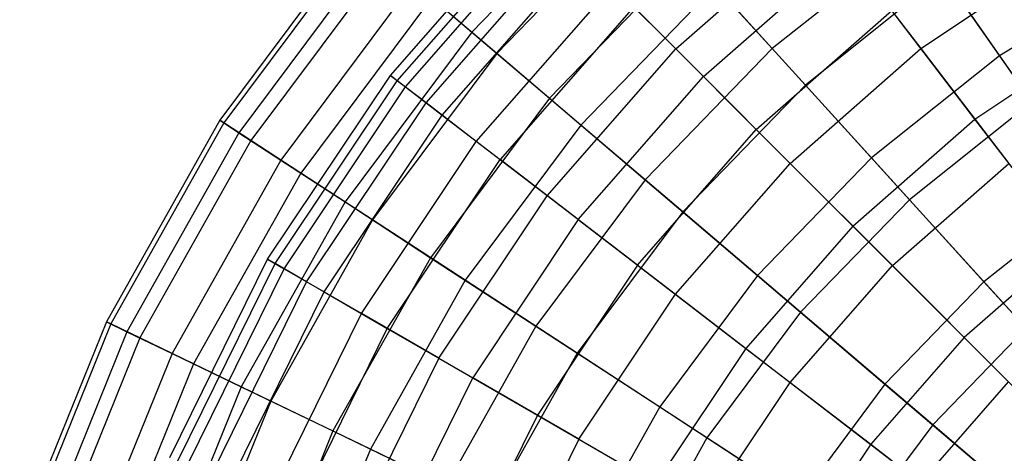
# Model space of a CAD drawing. Extents: x 0.2 to 40.1, y -6.7 to 6.7.
# Tile 275 of 516: x 21.992 to 23.281, y -2.554 to -1.987. Entities that reach past the tile are written whole.
import ezdxf

# ---------------------------------------------------------------- set-up
doc = ezdxf.new("R2010")
doc.units = 0
doc.header["$MEASUREMENT"] = 0
doc.layers.get('0').update_dxf_attribs({"color": 13, "linetype": 'CONTINUOUS'})

# ---------------------------------------------------------------- blocks, each defined once
blk = doc.blocks.new('SNOWBALL_XIV_PM3_STL')
at = {"color": 0}
for p, q in [((22.777, -1.8039, 10.8421), (22.584, -2.0031, 10.8421)), ((22.777, -1.8039, 10.8421), (22.584, -2.0031, 10.8421)), ((22.4774, -2.0598, 9.84), (22.6682, -1.8423, 9.84)), ((22.4774, -2.0598, 9.84), (22.6682, -1.8423, 9.84)), ((22.8059, -1.8358, 8.857), (22.6168, -2.0311, 8.857)), ((22.8059, -1.8358, 8.857), (22.6168, -2.0311, 8.857)), ((22.4865, -2.0668, 10.1299), (22.6763, -1.8504, 10.1299)), ((22.4865, -2.0668, 10.1299), (22.6763, -1.8504, 10.1299)), ((22.4971, -2.0749, 9.5508), (22.6857, -1.8598, 9.5508)), ((22.4971, -2.0749, 9.5508), (22.6857, -1.8598, 9.5508)), ((22.8511, -2.0252, 10.96), (23.0432, -1.8568, 10.96)), ((22.8511, -2.0252, 10.96), (23.0432, -1.8568, 10.96)), ((22.4349, -1.8762, 9.9912), (22.254, -2.1186, 9.9912)), ((22.4349, -1.8762, 9.9912), (22.254, -2.1186, 9.9912)), ((22.4397, -1.8803, 9.6987), (22.2593, -2.1221, 9.6987)), ((22.4397, -1.8803, 9.6987), (22.2593, -2.1221, 9.6987)), ((23.1644, -1.8756, 11.3442), (22.9775, -2.0247, 11.3442)), ((23.1644, -1.8756, 11.3442), (22.9775, -2.0247, 11.3442)), ((23.1644, -1.8756, 11.3442), (23.275, -2.0341, 11.5638)), ((23.1644, -1.8756, 11.3442), (23.275, -2.0341, 11.5638)), ((22.5242, -2.0957, 10.4162), (22.7099, -1.884, 10.4162)), ((22.5242, -2.0957, 10.4162), (22.7099, -1.884, 10.4162)), ((22.4576, -1.8956, 10.2822), (22.279, -2.1349, 10.2822)), ((22.4576, -1.8956, 10.2822), (22.279, -2.1349, 10.2822)), ((22.4721, -1.9078, 9.4092), (22.2949, -2.1452, 9.4092)), ((22.4721, -1.9078, 9.4092), (22.2949, -2.1452, 9.4092)), ((22.5452, -2.1118, 9.267), (22.7286, -1.9027, 9.267)), ((22.5452, -2.1118, 9.267), (22.7286, -1.9027, 9.267)), ((22.8667, -1.9028, 11.1024), (22.6857, -2.0897, 11.1024)), ((22.8667, -1.9028, 11.1024), (22.6857, -2.0897, 11.1024)), ((22.8667, -1.9028, 11.1024), (22.9775, -2.0247, 11.3442)), ((22.8667, -1.9028, 11.1024), (22.9775, -2.0247, 11.3442)), ((22.8874, -2.0615, 8.733), (23.0744, -1.8974, 8.733)), ((22.8874, -2.0615, 8.733), (23.0744, -1.8974, 8.733)), ((23.0744, -1.8974, 8.733), (23.1721, -2.0247, 8.4912)), ((23.0744, -1.8974, 8.733), (23.1721, -2.0247, 8.4912)), ((23.1721, -2.0247, 8.4912), (23.3614, -1.8981, 8.4912)), ((23.1721, -2.0247, 8.4912), (23.3614, -1.8981, 8.4912)), ((23.2014, -1.9285, 8.3683), (23.0209, -2.0725, 8.3683)), ((23.2014, -1.9285, 8.3683), (23.0209, -2.0725, 8.3683)), ((23.3173, -2.0947, 8.1573), (23.2014, -1.9285, 8.3683)), ((23.3173, -2.0947, 8.1573), (23.2014, -1.9285, 8.3683)), ((23.4584, -1.923, 11.5638), (23.275, -2.0341, 11.5638)), ((23.4584, -1.923, 11.5638), (23.275, -2.0341, 11.5638)), ((22.5076, -1.9381, 10.5673), (22.334, -2.1707, 10.5673)), ((22.5076, -1.9381, 10.5673), (22.334, -2.1707, 10.5673)), ((22.5076, -1.9381, 10.5673), (22.584, -2.0031, 10.8421)), ((22.5076, -1.9381, 10.5673), (22.584, -2.0031, 10.8421)), ((22.5899, -2.1461, 10.6943), (22.7685, -1.9426, 10.6943)), ((22.5899, -2.1461, 10.6943), (22.7685, -1.9426, 10.6943)), ((22.9032, -1.9429, 8.6028), (22.727, -2.1249, 8.6028)), ((22.9032, -1.9429, 8.6028), (22.727, -2.1249, 8.6028)), ((22.8511, -2.0252, 10.96), (22.7685, -1.9426, 10.6943)), ((22.8511, -2.0252, 10.96), (22.7685, -1.9426, 10.6943)), ((23.0209, -2.0725, 8.3683), (22.9032, -1.9429, 8.6028)), ((23.0209, -2.0725, 8.3683), (22.9032, -1.9429, 8.6028)), ((22.5314, -1.9583, 9.1272), (22.3602, -2.1877, 9.1272)), ((22.5314, -1.9583, 9.1272), (22.3602, -2.1877, 9.1272)), ((22.6168, -2.0311, 8.857), (22.5314, -1.9583, 9.1272)), ((22.6168, -2.0311, 8.857), (22.5314, -1.9583, 9.1272)), ((22.7962, -1.9703, 8.993), (22.621, -2.17, 8.993)), ((22.7962, -1.9703, 8.993), (22.621, -2.17, 8.993)), ((22.7962, -1.9703, 8.993), (22.8874, -2.0615, 8.733)), ((22.7962, -1.9703, 8.993), (22.8874, -2.0615, 8.733)), ((22.9565, -2.1306, 11.209), (23.134, -1.975, 11.209)), ((22.9565, -2.1306, 11.209), (23.134, -1.975, 11.209)), ((23.2429, -2.117, 11.4374), (23.134, -1.975, 11.209)), ((23.2429, -2.117, 11.4374), (23.134, -1.975, 11.209)), ((22.584, -2.0031, 10.8421), (22.4181, -2.2254, 10.8421)), ((22.584, -2.0031, 10.8421), (22.4181, -2.2254, 10.8421)), ((22.584, -2.0031, 10.8421), (22.6857, -2.0897, 11.1024)), ((22.584, -2.0031, 10.8421), (22.6857, -2.0897, 11.1024)), ((23.2429, -2.117, 11.4374), (23.4196, -1.9989, 11.4374)), ((23.2429, -2.117, 11.4374), (23.4196, -1.9989, 11.4374)), ((22.6168, -2.0311, 8.857), (22.4542, -2.2489, 8.857)), ((22.6168, -2.0311, 8.857), (22.4542, -2.2489, 8.857)), ((22.727, -2.1249, 8.6028), (22.6168, -2.0311, 8.857)), ((22.727, -2.1249, 8.6028), (22.6168, -2.0311, 8.857)), ((22.6827, -2.2173, 10.96), (22.8511, -2.0252, 10.96)), ((22.6827, -2.2173, 10.96), (22.8511, -2.0252, 10.96)), ((22.9775, -2.0247, 11.3442), (22.8111, -2.1965, 11.3442)), ((22.9775, -2.0247, 11.3442), (22.8111, -2.1965, 11.3442)), ((22.9565, -2.1306, 11.209), (22.8511, -2.0252, 10.96)), ((22.9565, -2.1306, 11.209), (22.8511, -2.0252, 10.96)), ((22.9775, -2.0247, 11.3442), (23.1074, -2.1678, 11.5638)), ((22.9775, -2.0247, 11.3442), (23.1074, -2.1678, 11.5638)), ((23.0008, -2.1749, 8.4912), (23.1721, -2.0247, 8.4912)), ((23.0008, -2.1749, 8.4912), (23.1721, -2.0247, 8.4912)), ((23.275, -2.0341, 11.5638), (23.1074, -2.1678, 11.5638)), ((23.275, -2.0341, 11.5638), (23.1074, -2.1678, 11.5638)), ((23.1721, -2.0247, 8.4912), (23.2873, -2.1749, 8.2712)), ((23.1721, -2.0247, 8.4912), (23.2873, -2.1749, 8.2712)), ((23.275, -2.0341, 11.5638), (23.4003, -2.2137, 11.7578)), ((23.275, -2.0341, 11.5638), (23.4003, -2.2137, 11.7578)), ((22.3167, -2.3003, 9.84), (22.4774, -2.0598, 9.84)), ((22.3167, -2.3003, 9.84), (22.4774, -2.0598, 9.84)), ((22.4865, -2.0668, 10.1299), (22.4774, -2.0598, 9.84)), ((22.4865, -2.0668, 10.1299), (22.4774, -2.0598, 9.84)), ((22.4774, -2.0598, 9.84), (22.4971, -2.0749, 9.5508)), ((22.4774, -2.0598, 9.84), (22.4971, -2.0749, 9.5508)), ((22.7234, -2.2485, 8.733), (22.8874, -2.0615, 8.733)), ((22.7234, -2.2485, 8.733), (22.8874, -2.0615, 8.733)), ((22.8874, -2.0615, 8.733), (23.0008, -2.1749, 8.4912)), ((22.8874, -2.0615, 8.733), (23.0008, -2.1749, 8.4912)), ((22.3266, -2.3061, 10.1299), (22.4865, -2.0668, 10.1299)), ((22.3266, -2.3061, 10.1299), (22.4865, -2.0668, 10.1299)), ((22.3382, -2.3127, 9.5508), (22.4971, -2.0749, 9.5508)), ((22.3382, -2.3127, 9.5508), (22.4971, -2.0749, 9.5508)), ((22.5242, -2.0957, 10.4162), (22.4865, -2.0668, 10.1299)), ((22.5242, -2.0957, 10.4162), (22.4865, -2.0668, 10.1299)), ((22.4971, -2.0749, 9.5508), (22.5452, -2.1118, 9.267)), ((22.4971, -2.0749, 9.5508), (22.5452, -2.1118, 9.267)), ((23.0209, -2.0725, 8.3683), (22.8602, -2.2383, 8.3683)), ((23.0209, -2.0725, 8.3683), (22.8602, -2.2383, 8.3683)), ((23.1571, -2.2225, 8.1573), (23.0209, -2.0725, 8.3683)), ((23.1571, -2.2225, 8.1573), (23.0209, -2.0725, 8.3683)), ((22.3678, -2.3298, 10.4162), (22.5242, -2.0957, 10.4162)), ((22.3678, -2.3298, 10.4162), (22.5242, -2.0957, 10.4162)), ((22.5899, -2.1461, 10.6943), (22.5242, -2.0957, 10.4162)), ((22.5899, -2.1461, 10.6943), (22.5242, -2.0957, 10.4162)), ((22.6857, -2.0897, 11.1024), (22.53, -2.2983, 11.1024)), ((22.6857, -2.0897, 11.1024), (22.53, -2.2983, 11.1024)), ((22.6857, -2.0897, 11.1024), (22.8111, -2.1965, 11.3442)), ((22.6857, -2.0897, 11.1024), (22.8111, -2.1965, 11.3442)), ((23.3173, -2.0947, 8.1573), (23.1571, -2.2225, 8.1573)), ((23.3173, -2.0947, 8.1573), (23.1571, -2.2225, 8.1573)), ((22.3907, -2.3431, 9.267), (22.5452, -2.1118, 9.267)), ((22.3907, -2.3431, 9.267), (22.5452, -2.1118, 9.267)), ((22.5452, -2.1118, 9.267), (22.621, -2.17, 8.993)), ((22.5452, -2.1118, 9.267), (22.621, -2.17, 8.993)), ((22.254, -2.1186, 9.9912), (22.1056, -2.3821, 9.9912)), ((22.254, -2.1186, 9.9912), (22.1056, -2.3821, 9.9912)), ((22.2593, -2.1221, 9.6987), (22.1113, -2.3849, 9.6987)), ((22.2593, -2.1221, 9.6987), (22.1113, -2.3849, 9.6987)), ((22.254, -2.1186, 9.9912), (22.279, -2.1349, 10.2822)), ((22.254, -2.1186, 9.9912), (22.279, -2.1349, 10.2822)), ((22.2593, -2.1221, 9.6987), (22.254, -2.1186, 9.9912)), ((22.2593, -2.1221, 9.6987), (22.254, -2.1186, 9.9912)), ((22.2949, -2.1452, 9.4092), (22.2593, -2.1221, 9.6987)), ((22.2949, -2.1452, 9.4092), (22.2593, -2.1221, 9.6987)), ((22.727, -2.1249, 8.6028), (22.5755, -2.3279, 8.6028)), ((22.727, -2.1249, 8.6028), (22.5755, -2.3279, 8.6028)), ((22.8602, -2.2383, 8.3683), (22.727, -2.1249, 8.6028)), ((22.8602, -2.2383, 8.3683), (22.727, -2.1249, 8.6028)), ((23.0831, -2.2572, 11.4374), (23.2429, -2.117, 11.4374)), ((23.0831, -2.2572, 11.4374), (23.2429, -2.117, 11.4374)), ((23.3684, -2.2805, 11.6417), (23.2429, -2.117, 11.4374)), ((23.3684, -2.2805, 11.6417), (23.2429, -2.117, 11.4374)), ((22.279, -2.1349, 10.2822), (22.1325, -2.3951, 10.2822)), ((22.279, -2.1349, 10.2822), (22.1325, -2.3951, 10.2822)), ((22.279, -2.1349, 10.2822), (22.334, -2.1707, 10.5673)), ((22.279, -2.1349, 10.2822), (22.334, -2.1707, 10.5673)), ((22.801, -2.308, 11.209), (22.9565, -2.1306, 11.209)), ((22.801, -2.308, 11.209), (22.9565, -2.1306, 11.209)), ((23.0831, -2.2572, 11.4374), (22.9565, -2.1306, 11.209)), ((23.0831, -2.2572, 11.4374), (22.9565, -2.1306, 11.209)), ((22.2949, -2.1452, 9.4092), (22.1496, -2.4033, 9.4092)), ((22.2949, -2.1452, 9.4092), (22.1496, -2.4033, 9.4092)), ((22.3602, -2.1877, 9.1272), (22.2949, -2.1452, 9.4092)), ((22.3602, -2.1877, 9.1272), (22.2949, -2.1452, 9.4092)), ((22.4395, -2.3712, 10.6943), (22.5899, -2.1461, 10.6943)), ((22.4395, -2.3712, 10.6943), (22.5899, -2.1461, 10.6943)), ((22.6827, -2.2173, 10.96), (22.5899, -2.1461, 10.6943)), ((22.6827, -2.2173, 10.96), (22.5899, -2.1461, 10.6943)), ((22.334, -2.1707, 10.5673), (22.1916, -2.4235, 10.5673)), ((22.334, -2.1707, 10.5673), (22.1916, -2.4235, 10.5673)), ((22.334, -2.1707, 10.5673), (22.4181, -2.2254, 10.8421)), ((22.334, -2.1707, 10.5673), (22.4181, -2.2254, 10.8421)), ((22.4734, -2.3908, 8.993), (22.621, -2.17, 8.993)), ((22.4734, -2.3908, 8.993), (22.621, -2.17, 8.993)), ((22.7234, -2.2485, 8.733), (22.621, -2.17, 8.993)), ((22.7234, -2.2485, 8.733), (22.621, -2.17, 8.993)), ((22.8506, -2.3461, 8.4912), (23.0008, -2.1749, 8.4912)), ((22.8506, -2.3461, 8.4912), (23.0008, -2.1749, 8.4912)), ((23.1074, -2.1678, 11.5638), (22.9583, -2.3218, 11.5638)), ((23.1074, -2.1678, 11.5638), (22.9583, -2.3218, 11.5638)), ((23.0008, -2.1749, 8.4912), (23.1347, -2.3087, 8.2712)), ((23.0008, -2.1749, 8.4912), (23.1347, -2.3087, 8.2712)), ((23.1074, -2.1678, 11.5638), (23.2547, -2.3299, 11.7578)), ((23.1074, -2.1678, 11.5638), (23.2547, -2.3299, 11.7578)), ((23.1347, -2.3087, 8.2712), (23.2873, -2.1749, 8.2712)), ((23.1347, -2.3087, 8.2712), (23.2873, -2.1749, 8.2712)), ((22.3602, -2.1877, 9.1272), (22.2197, -2.4371, 9.1272)), ((22.3602, -2.1877, 9.1272), (22.2197, -2.4371, 9.1272)), ((22.4542, -2.2489, 8.857), (22.3602, -2.1877, 9.1272)), ((22.4542, -2.2489, 8.857), (22.3602, -2.1877, 9.1272)), ((22.8111, -2.1965, 11.3442), (22.6681, -2.3881, 11.3442)), ((22.8111, -2.1965, 11.3442), (22.6681, -2.3881, 11.3442)), ((22.8111, -2.1965, 11.3442), (22.9583, -2.3218, 11.5638)), ((22.8111, -2.1965, 11.3442), (22.9583, -2.3218, 11.5638)), ((22.5407, -2.4297, 10.96), (22.6827, -2.2173, 10.96)), ((22.5407, -2.4297, 10.96), (22.6827, -2.2173, 10.96)), ((22.801, -2.308, 11.209), (22.6827, -2.2173, 10.96)), ((22.801, -2.308, 11.209), (22.6827, -2.2173, 10.96)), ((23.4003, -2.2137, 11.7578), (23.2547, -2.3299, 11.7578)), ((23.4003, -2.2137, 11.7578), (23.2547, -2.3299, 11.7578)), ((22.4181, -2.2254, 10.8421), (22.282, -2.4671, 10.8421)), ((22.4181, -2.2254, 10.8421), (22.282, -2.4671, 10.8421)), ((22.4181, -2.2254, 10.8421), (22.53, -2.2983, 11.1024)), ((22.4181, -2.2254, 10.8421), (22.53, -2.2983, 11.1024)), ((23.1571, -2.2225, 8.1573), (23.0146, -2.3697, 8.1573)), ((23.1571, -2.2225, 8.1573), (23.0146, -2.3697, 8.1573)), ((23.3098, -2.3907, 7.973), (23.1571, -2.2225, 8.1573)), ((23.3098, -2.3907, 7.973), (23.1571, -2.2225, 8.1573)), ((22.8602, -2.2383, 8.3683), (22.7222, -2.4233, 8.3683)), ((22.8602, -2.2383, 8.3683), (22.7222, -2.4233, 8.3683)), ((23.0146, -2.3697, 8.1573), (22.8602, -2.2383, 8.3683)), ((23.0146, -2.3697, 8.1573), (22.8602, -2.2383, 8.3683)), ((22.4542, -2.2489, 8.857), (22.3208, -2.4858, 8.857)), ((22.4542, -2.2489, 8.857), (22.3208, -2.4858, 8.857)), ((22.5755, -2.3279, 8.6028), (22.4542, -2.2489, 8.857)), ((22.5755, -2.3279, 8.6028), (22.4542, -2.2489, 8.857)), ((22.7234, -2.2485, 8.733), (22.5852, -2.4553, 8.733)), ((22.7234, -2.2485, 8.733), (22.5852, -2.4553, 8.733)), ((22.7234, -2.2485, 8.733), (22.8506, -2.3461, 8.4912)), ((22.7234, -2.2485, 8.733), (22.8506, -2.3461, 8.4912)), ((23.0831, -2.2572, 11.4374), (22.9429, -2.417, 11.4374)), ((23.0831, -2.2572, 11.4374), (22.9429, -2.417, 11.4374)), ((23.0831, -2.2572, 11.4374), (23.2288, -2.4029, 11.6417)), ((23.0831, -2.2572, 11.4374), (23.2288, -2.4029, 11.6417)), ((23.3684, -2.2805, 11.6417), (23.2288, -2.4029, 11.6417)), ((23.3684, -2.2805, 11.6417), (23.2288, -2.4029, 11.6417)), ((22.1887, -2.5598, 9.84), (22.3167, -2.3003, 9.84)), ((22.1887, -2.5598, 9.84), (22.3167, -2.3003, 9.84)), ((22.1993, -2.5642, 10.1299), (22.3266, -2.3061, 10.1299)), ((22.1993, -2.5642, 10.1299), (22.3266, -2.3061, 10.1299)), ((22.3266, -2.3061, 10.1299), (22.3167, -2.3003, 9.84)), ((22.3266, -2.3061, 10.1299), (22.3167, -2.3003, 9.84)), ((22.3167, -2.3003, 9.84), (22.3382, -2.3127, 9.5508)), ((22.3167, -2.3003, 9.84), (22.3382, -2.3127, 9.5508)), ((22.3678, -2.3298, 10.4162), (22.3266, -2.3061, 10.1299)), ((22.3678, -2.3298, 10.4162), (22.3266, -2.3061, 10.1299)), ((22.53, -2.2983, 11.1024), (22.4023, -2.525, 11.1024)), ((22.53, -2.2983, 11.1024), (22.4023, -2.525, 11.1024)), ((22.53, -2.2983, 11.1024), (22.6681, -2.3881, 11.3442)), ((22.53, -2.2983, 11.1024), (22.6681, -2.3881, 11.3442)), ((22.2116, -2.5693, 9.5508), (22.3382, -2.3127, 9.5508)), ((22.2116, -2.5693, 9.5508), (22.3382, -2.3127, 9.5508)), ((22.3382, -2.3127, 9.5508), (22.3907, -2.3431, 9.267)), ((22.3382, -2.3127, 9.5508), (22.3907, -2.3431, 9.267)), ((22.801, -2.308, 11.209), (22.6699, -2.5042, 11.209)), ((22.801, -2.308, 11.209), (22.6699, -2.5042, 11.209)), ((22.801, -2.308, 11.209), (22.9429, -2.417, 11.4374)), ((22.801, -2.308, 11.209), (22.9429, -2.417, 11.4374)), ((23.0008, -2.4614, 8.2712), (23.1347, -2.3087, 8.2712)), ((23.0008, -2.4614, 8.2712), (23.1347, -2.3087, 8.2712)), ((23.1347, -2.3087, 8.2712), (23.2869, -2.4609, 8.0766)), ((23.1347, -2.3087, 8.2712), (23.2869, -2.4609, 8.0766)), ((22.2432, -2.5824, 10.4162), (22.3678, -2.3298, 10.4162)), ((22.2432, -2.5824, 10.4162), (22.3678, -2.3298, 10.4162)), ((22.4395, -2.3712, 10.6943), (22.3678, -2.3298, 10.4162)), ((22.4395, -2.3712, 10.6943), (22.3678, -2.3298, 10.4162)), ((22.5755, -2.3279, 8.6028), (22.4512, -2.5486, 8.6028)), ((22.5755, -2.3279, 8.6028), (22.4512, -2.5486, 8.6028)), ((22.7222, -2.4233, 8.3683), (22.5755, -2.3279, 8.6028)), ((22.7222, -2.4233, 8.3683), (22.5755, -2.3279, 8.6028)), ((22.9583, -2.3218, 11.5638), (22.8301, -2.4936, 11.5638)), ((22.9583, -2.3218, 11.5638), (22.8301, -2.4936, 11.5638)), ((22.9583, -2.3218, 11.5638), (23.125, -2.4637, 11.7578)), ((22.9583, -2.3218, 11.5638), (23.125, -2.4637, 11.7578)), ((23.2547, -2.3299, 11.7578), (23.125, -2.4637, 11.7578)), ((23.2547, -2.3299, 11.7578), (23.125, -2.4637, 11.7578)), ((23.2547, -2.3299, 11.7578), (23.4169, -2.5085, 11.9232)), ((23.2547, -2.3299, 11.7578), (23.4169, -2.5085, 11.9232)), ((22.2677, -2.5925, 9.267), (22.3907, -2.3431, 9.267)), ((22.2677, -2.5925, 9.267), (22.3907, -2.3431, 9.267)), ((22.3907, -2.3431, 9.267), (22.4734, -2.3908, 8.993)), ((22.3907, -2.3431, 9.267), (22.4734, -2.3908, 8.993)), ((22.7241, -2.5355, 8.4912), (22.8506, -2.3461, 8.4912)), ((22.7241, -2.5355, 8.4912), (22.8506, -2.3461, 8.4912)), ((22.8506, -2.3461, 8.4912), (23.0008, -2.4614, 8.2712)), ((22.8506, -2.3461, 8.4912), (23.0008, -2.4614, 8.2712)), ((22.3198, -2.6141, 10.6943), (22.4395, -2.3712, 10.6943)), ((22.3198, -2.6141, 10.6943), (22.4395, -2.3712, 10.6943)), ((22.5407, -2.4297, 10.96), (22.4395, -2.3712, 10.6943)), ((22.5407, -2.4297, 10.96), (22.4395, -2.3712, 10.6943)), ((23.0146, -2.3697, 8.1573), (22.892, -2.5339, 8.1573)), ((23.0146, -2.3697, 8.1573), (22.892, -2.5339, 8.1573)), ((23.1876, -2.517, 7.973), (23.0146, -2.3697, 8.1573)), ((23.1876, -2.517, 7.973), (23.0146, -2.3697, 8.1573)), ((22.1056, -2.3821, 9.9912), (21.9921, -2.6625, 9.9912)), ((22.1056, -2.3821, 9.9912), (21.9921, -2.6625, 9.9912)), ((22.1113, -2.3849, 9.6987), (21.9981, -2.6645, 9.6987)), ((22.1113, -2.3849, 9.6987), (21.9981, -2.6645, 9.6987)), ((22.1056, -2.3821, 9.9912), (22.1325, -2.3951, 10.2822)), ((22.1113, -2.3849, 9.6987), (22.1056, -2.3821, 9.9912)), ((22.1113, -2.3849, 9.6987), (22.1056, -2.3821, 9.9912)), ((22.1056, -2.3821, 9.9912), (22.1325, -2.3951, 10.2822)), ((22.1496, -2.4033, 9.4092), (22.1113, -2.3849, 9.6987)), ((22.1496, -2.4033, 9.4092), (22.1113, -2.3849, 9.6987)), ((22.1325, -2.3951, 10.2822), (22.0204, -2.6719, 10.2822)), ((22.1325, -2.3951, 10.2822), (22.0204, -2.6719, 10.2822)), ((22.1325, -2.3951, 10.2822), (22.1916, -2.4235, 10.5673)), ((22.1325, -2.3951, 10.2822), (22.1916, -2.4235, 10.5673)), ((22.356, -2.6291, 8.993), (22.4734, -2.3908, 8.993)), ((22.356, -2.6291, 8.993), (22.4734, -2.3908, 8.993)), ((22.4734, -2.3908, 8.993), (22.5852, -2.4553, 8.733)), ((22.4734, -2.3908, 8.993), (22.5852, -2.4553, 8.733)), ((22.6681, -2.3881, 11.3442), (22.5507, -2.5965, 11.3442)), ((22.6681, -2.3881, 11.3442), (22.5507, -2.5965, 11.3442)), ((22.6681, -2.3881, 11.3442), (22.8301, -2.4936, 11.5638)), ((22.6681, -2.3881, 11.3442), (22.8301, -2.4936, 11.5638)), ((23.3098, -2.3907, 7.973), (23.1876, -2.517, 7.973)), ((23.3098, -2.3907, 7.973), (23.1876, -2.517, 7.973)), ((22.1496, -2.4033, 9.4092), (22.0384, -2.6778, 9.4092)), ((22.1496, -2.4033, 9.4092), (22.0384, -2.6778, 9.4092)), ((22.2197, -2.4371, 9.1272), (22.1496, -2.4033, 9.4092)), ((22.2197, -2.4371, 9.1272), (22.1496, -2.4033, 9.4092)), ((23.2288, -2.4029, 11.6417), (23.1064, -2.5424, 11.6417)), ((23.2288, -2.4029, 11.6417), (23.1064, -2.5424, 11.6417)), ((23.2288, -2.4029, 11.6417), (23.3914, -2.5655, 11.8188)), ((23.2288, -2.4029, 11.6417), (23.3914, -2.5655, 11.8188)), ((22.1916, -2.4235, 10.5673), (22.0827, -2.6926, 10.5673)), ((22.1916, -2.4235, 10.5673), (22.0827, -2.6926, 10.5673)), ((22.1916, -2.4235, 10.5673), (22.282, -2.4671, 10.8421)), ((22.1916, -2.4235, 10.5673), (22.282, -2.4671, 10.8421)), ((22.7222, -2.4233, 8.3683), (22.6089, -2.6245, 8.3683)), ((22.7222, -2.4233, 8.3683), (22.6089, -2.6245, 8.3683)), ((22.892, -2.5339, 8.1573), (22.7222, -2.4233, 8.3683)), ((22.892, -2.5339, 8.1573), (22.7222, -2.4233, 8.3683)), ((22.9429, -2.417, 11.4374), (22.8249, -2.5937, 11.4374)), ((22.9429, -2.417, 11.4374), (22.8249, -2.5937, 11.4374)), ((22.9429, -2.417, 11.4374), (23.1064, -2.5424, 11.6417)), ((22.9429, -2.417, 11.4374), (23.1064, -2.5424, 11.6417)), ((22.5407, -2.4297, 10.96), (22.4278, -2.6588, 10.96)), ((22.5407, -2.4297, 10.96), (22.4278, -2.6588, 10.96)), ((22.5407, -2.4297, 10.96), (22.6699, -2.5042, 11.209)), ((22.5407, -2.4297, 10.96), (22.6699, -2.5042, 11.209)), ((22.2197, -2.4371, 9.1272), (22.1123, -2.7024, 9.1272)), ((22.2197, -2.4371, 9.1272), (22.1123, -2.7024, 9.1272)), ((22.3208, -2.4858, 8.857), (22.2197, -2.4371, 9.1272)), ((22.3208, -2.4858, 8.857), (22.2197, -2.4371, 9.1272)), ((22.4751, -2.6784, 8.733), (22.5852, -2.4553, 8.733)), ((22.4751, -2.6784, 8.733), (22.5852, -2.4553, 8.733)), ((22.7241, -2.5355, 8.4912), (22.5852, -2.4553, 8.733)), ((22.7241, -2.5355, 8.4912), (22.5852, -2.4553, 8.733)), ((22.888, -2.6302, 8.2712), (23.0008, -2.4614, 8.2712)), ((22.888, -2.6302, 8.2712), (23.0008, -2.4614, 8.2712)), ((23.0008, -2.4614, 8.2712), (23.1716, -2.5924, 8.0766)), ((23.0008, -2.4614, 8.2712), (23.1716, -2.5924, 8.0766)), ((23.1716, -2.5924, 8.0766), (23.2869, -2.4609, 8.0766)), ((23.1716, -2.5924, 8.0766), (23.2869, -2.4609, 8.0766)), ((22.282, -2.4671, 10.8421), (22.1779, -2.7242, 10.8421)), ((22.282, -2.4671, 10.8421), (22.1779, -2.7242, 10.8421)), ((22.282, -2.4671, 10.8421), (22.4023, -2.525, 11.1024)), ((22.282, -2.4671, 10.8421), (22.4023, -2.525, 11.1024)), ((23.125, -2.4637, 11.7578), (23.0136, -2.6131, 11.7578)), ((23.125, -2.4637, 11.7578), (23.0136, -2.6131, 11.7578)), ((23.125, -2.4637, 11.7578), (23.3088, -2.6201, 11.9232)), ((23.125, -2.4637, 11.7578), (23.3088, -2.6201, 11.9232)), ((22.3208, -2.4858, 8.857), (22.2188, -2.7377, 8.857)), ((22.3208, -2.4858, 8.857), (22.2188, -2.7377, 8.857)), ((22.4512, -2.5486, 8.6028), (22.3208, -2.4858, 8.857)), ((22.4512, -2.5486, 8.6028), (22.3208, -2.4858, 8.857)), ((22.8301, -2.4936, 11.5638), (22.7249, -2.6804, 11.5638)), ((22.8301, -2.4936, 11.5638), (22.7249, -2.6804, 11.5638)), ((22.8301, -2.4936, 11.5638), (23.0136, -2.6131, 11.7578)), ((22.8301, -2.4936, 11.5638), (23.0136, -2.6131, 11.7578)), ((22.6699, -2.5042, 11.209), (22.5655, -2.7159, 11.209)), ((22.6699, -2.5042, 11.209), (22.5655, -2.7159, 11.209)), ((22.6699, -2.5042, 11.209), (22.8249, -2.5937, 11.4374)), ((22.6699, -2.5042, 11.209), (22.8249, -2.5937, 11.4374)), ((22.4023, -2.525, 11.1024), (22.3047, -2.7663, 11.1024)), ((22.4023, -2.525, 11.1024), (22.3047, -2.7663, 11.1024)), ((22.4023, -2.525, 11.1024), (22.5507, -2.5965, 11.3442)), ((22.4023, -2.525, 11.1024), (22.5507, -2.5965, 11.3442)), ((23.1876, -2.517, 7.973), (23.0824, -2.6578, 7.973)), ((23.1876, -2.517, 7.973), (23.0824, -2.6578, 7.973)), ((23.3766, -2.6779, 7.8182), (23.1876, -2.517, 7.973)), ((23.3766, -2.6779, 7.8182), (23.1876, -2.517, 7.973)), ((22.7241, -2.5355, 8.4912), (22.6233, -2.7398, 8.4912)), ((22.7241, -2.5355, 8.4912), (22.6233, -2.7398, 8.4912)), ((22.7241, -2.5355, 8.4912), (22.888, -2.6302, 8.2712)), ((22.7241, -2.5355, 8.4912), (22.888, -2.6302, 8.2712)), ((22.892, -2.5339, 8.1573), (22.7915, -2.7124, 8.1573)), ((22.892, -2.5339, 8.1573), (22.7915, -2.7124, 8.1573)), ((23.0824, -2.6578, 7.973), (22.892, -2.5339, 8.1573)), ((23.0824, -2.6578, 7.973), (22.892, -2.5339, 8.1573)), ((22.4512, -2.5486, 8.6028), (22.3561, -2.7833, 8.6028)), ((22.4512, -2.5486, 8.6028), (22.3561, -2.7833, 8.6028)), ((22.6089, -2.6245, 8.3683), (22.4512, -2.5486, 8.6028)), ((22.6089, -2.6245, 8.3683), (22.4512, -2.5486, 8.6028)), ((23.1064, -2.5424, 11.6417), (23.0033, -2.6968, 11.6417)), ((23.1064, -2.5424, 11.6417), (23.0033, -2.6968, 11.6417)), ((23.1064, -2.5424, 11.6417), (23.2889, -2.6824, 11.8188)), ((23.1064, -2.5424, 11.6417), (23.2889, -2.6824, 11.8188))]:
    blk.add_line(p, q, dxfattribs=at)
blk = doc.blocks.new('GRUPUJ_1')
at = {"color": 0}
blk.add_blockref('SNOWBALL_XIV_PM3_STL', (-0.2062, 6.6596, -0.5119), dxfattribs=at)

msp = doc.modelspace()

# ---------------------------------------------------------------- block references
at = {"color": 0}
msp.add_blockref('GRUPUJ_1', (0.2062, -6.6596, 0.5119), dxfattribs=at)

doc.saveas('drawing.dxf')
